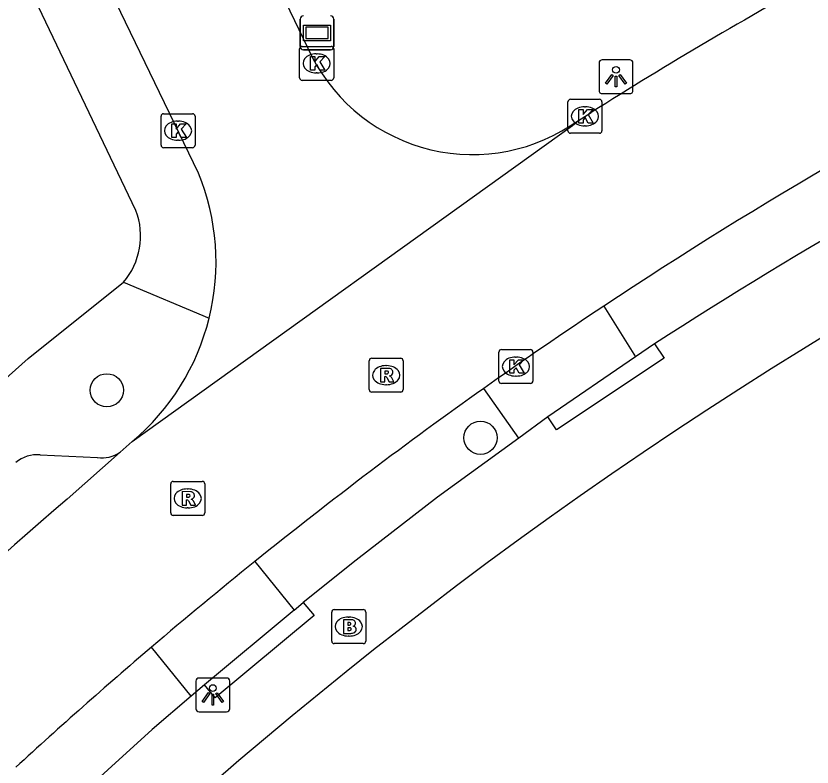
# Model space of a CAD drawing. Extents: x 160457 to 162082, y 388340 to 389736.
# Drawn here: x 161144.4 to 161167.82, y 388467.44 to 388489.54 of the extents above; entities that cross this region are included whole.
import ezdxf

# ---------------------------------------------------------------- set-up
doc = ezdxf.new("R2010")
doc.units = 0
for name, color, linetype in [('IMGEO_Boom', 7, 'Continuous'), ('IMGEO_Brandkraan', 7, 'Continuous'), ('IMGEO_Kolk', 7, 'Continuous'), ('IMGEO_Lichtpunt', 7, 'Continuous'), ('IMGEO_Parkeervlak_open', 7, 'Continuous'), ('IMGEO_Rijbaan_lokaal_open', 7, 'Continuous'), ('IMGEO_Rioolput', 7, 'Continuous'), ('IMGEO_Straatnaambord', 7, 'Continuous'), ('IMGEO_Voetpad_open', 7, 'Continuous')]:
    doc.layers.add(name, color=color, linetype=linetype)

msp = doc.modelspace()

# ---------------------------------------------------------------- linework, layer by layer
at = {"layer": 'IMGEO_Boom'}
for centre in [(161147.074, 388478.522), (161158.066, 388477.125)]:
    msp.add_circle(centre, 0.489, dxfattribs=at)
at = {"layer": 'IMGEO_Brandkraan'}
for p, q in [((161153.689, 388471.144), (161153.689, 388471.996)), ((161153.764, 388472.07), (161154.616, 388472.07)), ((161154.69, 388471.996), (161154.69, 388471.144)), ((161154.177, 388471.85), (161154.202, 388471.85)), ((161154.2, 388471.29), (161154.175, 388471.29)), ((161154.616, 388471.07), (161153.764, 388471.07))]:
    msp.add_line(p, q, dxfattribs=at)
for points in [[(161153.689, 388471.144), (161153.689, 388471.996)], [(161153.764, 388472.07), (161154.616, 388472.07)], [(161154.69, 388471.996), (161154.69, 388471.144)], [(161154.037, 388471.77), (161154.037, 388471.37), (161154.25, 388471.37)], [(161154.268, 388471.77), (161154.037, 388471.77)], [(161154.216, 388471.689), (161154.162, 388471.689), (161154.162, 388471.613)], [(161154.162, 388471.613), (161154.215, 388471.613)], [(161154.224, 388471.537), (161154.162, 388471.537), (161154.162, 388471.456)], [(161154.162, 388471.456), (161154.224, 388471.456)], [(161154.616, 388471.07), (161153.764, 388471.07)]]:
    msp.add_lwpolyline(points, dxfattribs=at)
for centre, radius, start, end in [((161153.766, 388471.994), 0.0765, 91.552, 178.448), ((161153.766, 388471.994), 0.0765, 91.552, 178.448), ((161154.614, 388471.994), 0.0765, 1.552, 88.448), ((161154.614, 388471.994), 0.0765, 1.552, 88.448), ((161154.272, 388471.625), 0.145, 59.4692, 91.5367), ((161154.217, 388471.651), 0.0379, 267.8285, 90.9355), ((161154.225, 388471.496), 0.0404, 269.8759, 90.5077), ((161154.297, 388471.672), 0.0922, 285.5137, 58.1501), ((161154.302, 388471.48), 0.105, 301.3115, 78.989), ((161154.256, 388471.621), 0.251, 268.6676, 293.5347), ((161153.766, 388471.146), 0.0765, 181.552, 268.448), ((161153.766, 388471.146), 0.0765, 181.552, 268.448), ((161154.614, 388471.146), 0.0765, 271.552, 358.448), ((161154.614, 388471.146), 0.0765, 271.552, 358.448)]:
    msp.add_arc(centre, radius, start, end, dxfattribs=at)
for centre, major_axis, ratio, start_param, end_param in [((161154.176, 388471.57), (-0.387, 0.002), 0.722429, 4.712389, 7.853982), ((161154.201, 388471.57), (-0.39, 0.002), 0.717154, 1.570796, 4.712389)]:
    msp.add_ellipse(centre, major_axis=major_axis, ratio=ratio, start_param=start_param, end_param=end_param, dxfattribs=at)
at = {"layer": 'IMGEO_Kolk'}
for p, q in [((161152.82, 388488.64), (161153.672, 388488.64)), ((161152.745, 388487.714), (161152.745, 388488.566)), ((161153.233, 388488.42), (161153.258, 388488.42)), ((161153.746, 388488.566), (161153.746, 388487.714)), ((161153.256, 388487.86), (161153.231, 388487.86)), ((161153.672, 388487.64), (161152.82, 388487.64)), ((161160.637, 388486.158), (161160.637, 388487.01)), ((161160.712, 388487.084), (161161.564, 388487.084)), ((161161.638, 388487.01), (161161.638, 388486.158)), ((161161.125, 388486.864), (161161.15, 388486.864)), ((161148.667, 388485.733), (161148.667, 388486.585)), ((161148.742, 388486.659), (161149.594, 388486.659)), ((161149.668, 388486.585), (161149.668, 388485.733)), ((161149.155, 388486.439), (161149.18, 388486.439)), ((161161.148, 388486.304), (161161.123, 388486.304)), ((161161.564, 388486.084), (161160.712, 388486.084)), ((161149.178, 388485.879), (161149.153, 388485.879)), ((161149.594, 388485.659), (161148.742, 388485.659)), ((161158.681, 388479.721), (161159.533, 388479.721)), ((161158.606, 388478.795), (161158.606, 388479.647)), ((161159.094, 388479.501), (161159.119, 388479.501)), ((161159.607, 388479.647), (161159.607, 388478.795)), ((161159.117, 388478.941), (161159.092, 388478.941)), ((161159.533, 388478.721), (161158.681, 388478.721))]:
    msp.add_line(p, q, dxfattribs=at)
for points in [[(161152.82, 388488.64), (161153.672, 388488.64)], [(161152.745, 388487.714), (161152.745, 388488.566)], [(161153.746, 388488.566), (161153.746, 388487.714)], [(161153.066, 388488.34), (161153.189, 388488.34), (161153.189, 388488.189), (161153.319, 388488.34), (161153.483, 388488.34), (161153.337, 388488.189), (161153.49, 388487.94), (161153.338, 388487.94), (161153.253, 388488.104), (161153.189, 388488.037), (161153.189, 388487.94), (161153.066, 388487.94), (161153.066, 388488.34)], [(161153.672, 388487.64), (161152.82, 388487.64)], [(161160.637, 388486.158), (161160.637, 388487.01)], [(161160.712, 388487.084), (161161.564, 388487.084)], [(161161.638, 388487.01), (161161.638, 388486.158)], [(161160.958, 388486.784), (161161.081, 388486.784), (161161.081, 388486.633), (161161.211, 388486.784), (161161.375, 388486.784), (161161.229, 388486.633), (161161.382, 388486.384), (161161.23, 388486.384), (161161.145, 388486.548), (161161.081, 388486.481), (161161.081, 388486.384), (161160.958, 388486.384), (161160.958, 388486.784)], [(161148.667, 388485.733), (161148.667, 388486.585)], [(161148.742, 388486.659), (161149.594, 388486.659)], [(161149.668, 388486.585), (161149.668, 388485.733)], [(161148.988, 388486.359), (161149.111, 388486.359), (161149.111, 388486.208), (161149.241, 388486.359), (161149.405, 388486.359), (161149.259, 388486.208), (161149.412, 388485.959), (161149.26, 388485.959), (161149.175, 388486.123), (161149.111, 388486.056), (161149.111, 388485.959), (161148.988, 388485.959), (161148.988, 388486.359)], [(161161.564, 388486.084), (161160.712, 388486.084)], [(161149.594, 388485.659), (161148.742, 388485.659)], [(161158.681, 388479.721), (161159.533, 388479.721)], [(161158.606, 388478.795), (161158.606, 388479.647)], [(161159.607, 388479.647), (161159.607, 388478.795)], [(161158.927, 388479.421), (161159.05, 388479.421), (161159.05, 388479.27), (161159.18, 388479.421), (161159.344, 388479.421), (161159.198, 388479.27), (161159.351, 388479.021), (161159.199, 388479.021), (161159.114, 388479.185), (161159.05, 388479.118), (161159.05, 388479.021), (161158.927, 388479.021), (161158.927, 388479.421)], [(161159.533, 388478.721), (161158.681, 388478.721)]]:
    msp.add_lwpolyline(points, dxfattribs=at)
for centre, start, end in [((161152.822, 388488.564), 91.552, 178.448), ((161152.822, 388488.564), 91.552, 178.448), ((161153.67, 388488.564), 1.552, 88.448), ((161153.67, 388488.564), 1.552, 88.448), ((161152.822, 388487.716), 181.552, 268.448), ((161152.822, 388487.716), 181.552, 268.448), ((161153.67, 388487.716), 271.552, 358.448), ((161153.67, 388487.716), 271.552, 358.448), ((161160.714, 388487.008), 91.552, 178.448), ((161160.714, 388487.008), 91.552, 178.448), ((161161.562, 388487.008), 1.552, 88.448), ((161161.562, 388487.008), 1.552, 88.448), ((161148.744, 388486.583), 91.552, 178.448), ((161148.744, 388486.583), 91.552, 178.448), ((161149.592, 388486.583), 1.552, 88.448), ((161149.592, 388486.583), 1.552, 88.448), ((161160.714, 388486.16), 181.552, 268.448), ((161160.714, 388486.16), 181.552, 268.448), ((161161.562, 388486.16), 271.552, 358.448), ((161161.562, 388486.16), 271.552, 358.448), ((161148.744, 388485.735), 181.552, 268.448), ((161148.744, 388485.735), 181.552, 268.448), ((161149.592, 388485.735), 271.552, 358.448), ((161149.592, 388485.735), 271.552, 358.448), ((161158.683, 388479.645), 91.552, 178.448), ((161158.683, 388479.645), 91.552, 178.448), ((161159.531, 388479.645), 1.552, 88.448), ((161159.531, 388479.645), 1.552, 88.448), ((161158.683, 388478.797), 181.552, 268.448), ((161158.683, 388478.797), 181.552, 268.448), ((161159.531, 388478.797), 271.552, 358.448), ((161159.531, 388478.797), 271.552, 358.448)]:
    msp.add_arc(centre, 0.0765, start, end, dxfattribs=at)
for centre, major_axis, ratio, start_param, end_param in [((161153.232, 388488.14), (-0.387, 0.002), 0.722429, 4.712389, 7.853982), ((161153.257, 388488.14), (-0.39, 0.002), 0.717154, 1.570796, 4.712389), ((161161.124, 388486.584), (-0.387, 0.002), 0.722429, 4.712389, 7.853982), ((161161.149, 388486.584), (-0.39, 0.002), 0.717154, 1.570796, 4.712389), ((161149.154, 388486.159), (-0.387, 0.002), 0.722429, 4.712389, 7.853982), ((161149.179, 388486.159), (-0.39, 0.002), 0.717154, 1.570796, 4.712389), ((161159.093, 388479.221), (-0.387, 0.002), 0.722429, 4.712389, 7.853982), ((161159.118, 388479.221), (-0.39, 0.002), 0.717154, 1.570796, 4.712389)]:
    msp.add_ellipse(centre, major_axis=major_axis, ratio=ratio, start_param=start_param, end_param=end_param, dxfattribs=at)
at = {"layer": 'IMGEO_Lichtpunt'}
for p, q in [((161161.553, 388488.153), (161161.553, 388487.346)), ((161161.553, 388488.153), (161161.553, 388487.346)), ((161162.455, 388488.248), (161161.647, 388488.248)), ((161162.455, 388488.248), (161161.647, 388488.248)), ((161162.549, 388487.346), (161162.549, 388488.153)), ((161162.549, 388487.346), (161162.549, 388488.153)), ((161161.647, 388487.252), (161162.455, 388487.252)), ((161161.647, 388487.252), (161162.455, 388487.252)), ((161149.691, 388469.961), (161149.691, 388469.154)), ((161149.691, 388469.961), (161149.691, 388469.154)), ((161150.593, 388470.056), (161149.785, 388470.056)), ((161150.593, 388470.056), (161149.785, 388470.056)), ((161150.687, 388469.154), (161150.687, 388469.961)), ((161150.687, 388469.154), (161150.687, 388469.961)), ((161149.785, 388469.06), (161150.593, 388469.06)), ((161149.785, 388469.06), (161150.593, 388469.06))]:
    msp.add_line(p, q, dxfattribs=at)
for points in [[(161161.927, 388487.817), (161161.966, 388487.789), (161161.778, 388487.527), (161161.74, 388487.554), (161161.927, 388487.817)], [(161162.029, 388487.769), (161162.076, 388487.769), (161162.076, 388487.447), (161162.029, 388487.447), (161162.029, 388487.769)], [(161162.139, 388487.789), (161162.177, 388487.816), (161162.364, 388487.554), (161162.325, 388487.526), (161162.139, 388487.789)], [(161150.065, 388469.625), (161150.104, 388469.597), (161149.916, 388469.335), (161149.878, 388469.362), (161150.065, 388469.625)], [(161150.167, 388469.577), (161150.214, 388469.577), (161150.214, 388469.255), (161150.167, 388469.255), (161150.167, 388469.577)], [(161150.277, 388469.597), (161150.315, 388469.624), (161150.502, 388469.362), (161150.463, 388469.334), (161150.277, 388469.597)]]:
    msp.add_lwpolyline(points, dxfattribs=at)
for centre in [(161162.052, 388487.951), (161150.19, 388469.759)]:
    msp.add_circle(centre, 0.0994, dxfattribs=at)
for centre, start, end in [((161161.647, 388488.153), 90, 180), ((161161.647, 388488.153), 90, 180), ((161162.455, 388488.153), 0, 90), ((161162.455, 388488.153), 0, 90), ((161161.647, 388487.346), 180, 270), ((161161.647, 388487.346), 180, 270), ((161162.455, 388487.346), 270, 0), ((161162.455, 388487.346), 270, 360), ((161149.785, 388469.961), 90, 180), ((161149.785, 388469.961), 90, 180), ((161150.593, 388469.961), 0, 90), ((161150.593, 388469.961), 0, 90), ((161149.785, 388469.154), 180, 270), ((161149.785, 388469.154), 180, 270), ((161150.593, 388469.154), 270, 0), ((161150.593, 388469.154), 270, 360)]:
    msp.add_arc(centre, 0.0946, start, end, dxfattribs=at)
at = {"layer": 'IMGEO_Parkeervlak_open'}
for points in [[(161161.691, 388480.998), (161162.625, 388479.502)], [(161159.196, 388477.116), (161158.159, 388478.577)], [(161151.422, 388473.481), (161152.582, 388472.052)], [(161149.552, 388469.523), (161148.383, 388470.962)]]:
    msp.add_lwpolyline(points, dxfattribs=at)
at = {"layer": 'IMGEO_Rijbaan_lokaal_open'}
for points in [[(161149.771, 388484.915), (161142.47, 388500), (161139.265, 388506.622)], [(161147.269, 388500.476), (161147.498, 388500), (161153.112, 388488.325)], [(161160.945, 388486.465), (161161.324, 388486.697)], [(161147.818, 388477.013), (161160.776, 388486.314), (161160.945, 388486.465)], [(161147.466, 388476.701), (161147.818, 388477.013)], [(161145.902, 388475.319), (161147.466, 388476.701)]]:
    msp.add_lwpolyline(points, dxfattribs=at)
for centre, radius, start, end in [((161230.477, 388377.265), 129.451, 118.74061, 122.28976), ((161237.889, 388366.08), 137.885, 116.64308, 123.54689), ((161157.831, 388490.776), 5.318, 207.4463, 305.838), ((161143.384, 388482.3), 6.901, 346.1213, 22.2635), ((161239.796, 388363.264), 141.286, 123.56029, 125.29688), ((161143.387, 388482.3), 6.898, 309.9639, 346.1161), ((161240.116, 388363.059), 141.638, 125.35446, 127.02814), ((161246.796, 388354.828), 152.232, 127.16976, 128.79235), ((161250.719, 388353.649), 160.593, 130.74445, 136.5964), ((161241.908, 388361.224), 144.185, 128.87073, 130.43933), ((161247.734, 388354.743), 152.897, 130.52578, 132.52351)]:
    msp.add_arc(centre, radius, start, end, dxfattribs=at)
at = {"layer": 'IMGEO_Rioolput'}
for p, q in [((161154.79, 388478.541), (161154.79, 388479.393)), ((161154.865, 388479.467), (161155.717, 388479.467)), ((161155.791, 388479.393), (161155.791, 388478.541)), ((161155.278, 388479.247), (161155.303, 388479.247)), ((161155.301, 388478.687), (161155.276, 388478.687)), ((161155.717, 388478.467), (161154.865, 388478.467)), ((161148.953, 388474.914), (161148.953, 388475.766)), ((161149.028, 388475.84), (161149.88, 388475.84)), ((161149.954, 388475.766), (161149.954, 388474.914)), ((161149.441, 388475.62), (161149.466, 388475.62)), ((161149.464, 388475.06), (161149.439, 388475.06)), ((161149.88, 388474.84), (161149.028, 388474.84))]:
    msp.add_line(p, q, dxfattribs=at)
for points in [[(161154.79, 388478.541), (161154.79, 388479.393)], [(161154.865, 388479.467), (161155.717, 388479.467)], [(161155.791, 388479.393), (161155.791, 388478.541)], [(161155.379, 388479.165), (161155.127, 388479.167), (161155.127, 388478.767)], [(161155.305, 388479.086), (161155.251, 388479.086), (161155.251, 388479.005)], [(161155.127, 388478.767), (161155.251, 388478.767), (161155.251, 388478.929), (161155.262, 388478.929)], [(161155.251, 388479.005), (161155.303, 388479.005)], [(161155.309, 388478.9), (161155.38, 388478.767), (161155.52, 388478.767), (161155.455, 388478.893)], [(161155.717, 388478.467), (161154.865, 388478.467)], [(161148.953, 388474.914), (161148.953, 388475.766)], [(161149.028, 388475.84), (161149.88, 388475.84)], [(161149.954, 388475.766), (161149.954, 388474.914)], [(161149.542, 388475.538), (161149.29, 388475.54), (161149.29, 388475.14)], [(161149.29, 388475.14), (161149.414, 388475.14), (161149.414, 388475.302), (161149.425, 388475.302)], [(161149.468, 388475.459), (161149.414, 388475.459), (161149.414, 388475.378)], [(161149.414, 388475.378), (161149.466, 388475.378)], [(161149.472, 388475.273), (161149.543, 388475.14), (161149.683, 388475.14), (161149.618, 388475.266)], [(161149.88, 388474.84), (161149.028, 388474.84)]]:
    msp.add_lwpolyline(points, dxfattribs=at)
for centre, radius, start, end in [((161154.867, 388479.391), 0.0765, 91.552, 178.448), ((161154.867, 388479.391), 0.0765, 91.552, 178.448), ((161155.715, 388479.391), 0.0765, 1.552, 88.448), ((161155.715, 388479.391), 0.0765, 1.552, 88.448), ((161155.311, 388478.99), 0.0964, 77.0061, 93.1865), ((161155.325, 388479.047), 0.0378, 276.6634, 79.6772), ((161155.378, 388479.055), 0.109, 350.3612, 89.416), ((161155.376, 388479.055), 0.112, 277.5842, 350.9817), ((161155.261, 388478.876), 0.0533, 26.0293, 88.6989), ((161155.287, 388479.194), 0.19, 274.7715, 282.9687), ((161155.36, 388478.84), 0.108, 29.5134, 73.7905), ((161154.867, 388478.543), 0.0765, 181.552, 268.448), ((161154.867, 388478.543), 0.0765, 181.552, 268.448), ((161155.715, 388478.543), 0.0765, 271.552, 358.448), ((161155.715, 388478.543), 0.0765, 271.552, 358.448), ((161149.03, 388475.764), 0.0765, 91.552, 178.448), ((161149.03, 388475.764), 0.0765, 91.552, 178.448), ((161149.878, 388475.764), 0.0765, 1.552, 88.448), ((161149.878, 388475.764), 0.0765, 1.552, 88.448), ((161149.541, 388475.428), 0.109, 350.3612, 89.416), ((161149.424, 388475.249), 0.0533, 26.0293, 88.6989), ((161149.45, 388475.567), 0.19, 274.7715, 282.9687), ((161149.474, 388475.363), 0.0964, 77.0061, 93.1865), ((161149.488, 388475.42), 0.0378, 276.6634, 79.6772), ((161149.539, 388475.428), 0.112, 277.5842, 350.9817), ((161149.523, 388475.213), 0.108, 29.5134, 73.7905), ((161149.03, 388474.916), 0.0765, 181.552, 268.448), ((161149.03, 388474.916), 0.0765, 181.552, 268.448), ((161149.878, 388474.916), 0.0765, 271.552, 358.448), ((161149.878, 388474.916), 0.0765, 271.552, 358.448)]:
    msp.add_arc(centre, radius, start, end, dxfattribs=at)
for centre, major_axis, ratio, start_param, end_param in [((161155.277, 388478.967), (-0.387, 0.002), 0.722429, 4.712389, 7.853982), ((161155.302, 388478.967), (-0.39, 0.002), 0.717154, 1.570796, 4.712389), ((161149.44, 388475.34), (-0.387, 0.002), 0.722429, 4.712389, 7.853982), ((161149.465, 388475.34), (-0.39, 0.002), 0.717154, 1.570796, 4.712389)]:
    msp.add_ellipse(centre, major_axis=major_axis, ratio=ratio, start_param=start_param, end_param=end_param, dxfattribs=at)
at = {"layer": 'IMGEO_Straatnaambord'}
for p, q in [((161152.76, 388488.638), (161152.76, 388489.438)), ((161152.76, 388489.438), (161152.76, 388488.638)), ((161153.75, 388489.438), (161153.75, 388488.638)), ((161153.75, 388488.638), (161153.75, 388489.438)), ((161153.65, 388488.538), (161152.86, 388488.538)), ((161152.86, 388488.538), (161153.65, 388488.538))]:
    msp.add_line(p, q, dxfattribs=at)
for points in [[(161152.861, 388489.27), (161153.649, 388489.27), (161153.649, 388488.806), (161152.861, 388488.806), (161152.861, 388489.27)], [(161152.926, 388489.205), (161152.926, 388488.871), (161153.584, 388488.871), (161153.584, 388489.205), (161152.926, 388489.205)]]:
    msp.add_lwpolyline(points, dxfattribs=at)
for centre, start, end in [((161152.86, 388489.438), 90, 180), ((161152.86, 388489.438), 90, 180), ((161153.65, 388489.438), 0, 90), ((161153.65, 388489.438), 360, 90), ((161152.86, 388488.638), 180, 270), ((161152.86, 388488.638), 180, 270), ((161153.65, 388488.638), 270, 0), ((161153.65, 388488.638), 270, 0)]:
    msp.add_arc(centre, 0.1, start, end, dxfattribs=at)
at = {"layer": 'IMGEO_Voetpad_open'}
for points in [[(161147.931, 388483.81), (161140.187, 388500), (161139.017, 388502.447)], [(161136.434, 388472.01), (161144.757, 388479.461), (161147.562, 388481.7)], [(161147.562, 388481.7), (161150.084, 388480.645)], [(161163.186, 388479.886), (161163.464, 388479.471), (161160.305, 388477.355), (161160.049, 388477.737)], [(161163.186, 388479.886), (161162.625, 388479.502)], [(161162.625, 388479.502), (161160.049, 388477.737)], [(161160.049, 388477.737), (161159.196, 388477.116)], [(161159.196, 388477.116), (161156.805, 388475.374), (161154.408, 388473.526), (161152.85, 388472.275)], [(161145.11, 388476.624), (161146.794, 388476.546)], [(161152.85, 388472.275), (161153.169, 388471.891), (161150.262, 388469.474), (161149.943, 388469.858)], [(161152.582, 388472.052), (161152.85, 388472.275)], [(161152.582, 388472.052), (161149.943, 388469.858)], [(161149.943, 388469.858), (161149.552, 388469.523)], [(161149.552, 388469.523), (161148.405, 388468.541), (161145.799, 388466.169)]]:
    msp.add_lwpolyline(points, dxfattribs=at)
for centre, radius, start, end in [((161238.162, 388365.537), 134.266, 96.39138, 127.00008), ((161240.331, 388360.62), 142.042, 116.5413, 122.89611), ((161145.961, 388483.067), 2.105, 319.4998, 20.6609), ((161146.937, 388477.459), 0.924, 261.0827, 304.8941), ((161145.036, 388475.617), 1.01, 85.8227, 129.1513), ((161240.224, 388363.086), 137.464, 127.07169, 154.36404)]:
    msp.add_arc(centre, radius, start, end, dxfattribs=at)

doc.saveas('drawing.dxf')
